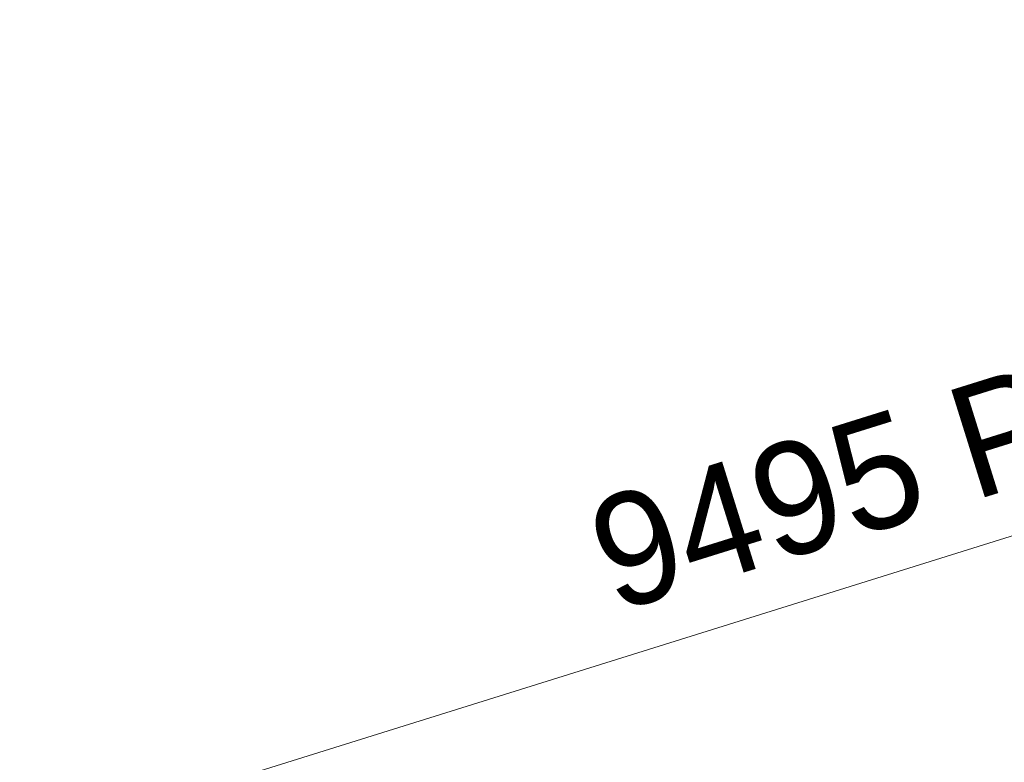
# Model space of a CAD drawing. Header units: millimetres. Extents: x -3490 to 61924, y -72580 to 6847.
# Tile 750 of 1056: x 18428 to 20618, y 2458 to 4109. Entities that reach past the tile are written whole.
import ezdxf

# ---------------------------------------------------------------- set-up
doc = ezdxf.new("R2010")
doc.units = ezdxf.units.MM
doc.layers.add('COTAS_P', color=1, linetype='Continuous', lineweight=0)
doc.dimstyles.new('R19_100', dxfattribs={"dimtxt": 250, "dimasz": 150, "dimexe": 150, "dimexo": 80, "dimgap": 100, "dimtad": 1, "dimtih": 1, "dimtoh": 1, "dimdsep": 46, "dimcen": 0.09, "dimadec": 0, "dimazin": 0, "dimtfac": 1, "dimtdec": 4, "dimtofl": 0, "dimtmove": 0, "dimatfit": 3, "dimfxl": 1, "dimtolj": 1, "dimtzin": 0, "dimarcsym": 0})

# ---------------------------------------------------------------- blocks, each defined once
blk = doc.blocks.new('DIM_R29_4')
at = {"layer": 'COTAS_P'}
for p, q in [((15248.4, 1279.1), (24311.8, 4109.1)), ((24311.8, 4109.1), (24155.2, 4107.3)), ((24311.8, 4109.1), (24182.1, 4021.4)), ((24580.1, 3250), (24311.8, 4109.1)), ((15248.4, 1279.1), (15378.1, 1366.8)), ((15248.4, 1279.1), (15405, 1280.8)), ((15516.6, 420), (15248.4, 1279.1))]:
    blk.add_line(p, q, dxfattribs=at)
blk.add_text('9495 P', height=250, rotation=17.3406, dxfattribs=at).set_placement((19750.3, 2789.5))

msp = doc.modelspace()

# ---------------------------------------------------------------- dimensions: what is measured, and where the dimension line sits
at = {"layer": 'COTAS_P'}
dim = msp.add_aligned_dim(p1=(15516.618, 420), p2=(24580.067, 3250), distance=900, text='<> P', dimstyle='R19_100', dxfattribs=at)
dim.commit()
dim.dimension.update_dxf_attribs({"geometry": 'DIM_R29_4', "text_midpoint": (19780.096, 2694.095)})

doc.saveas('drawing.dxf')
